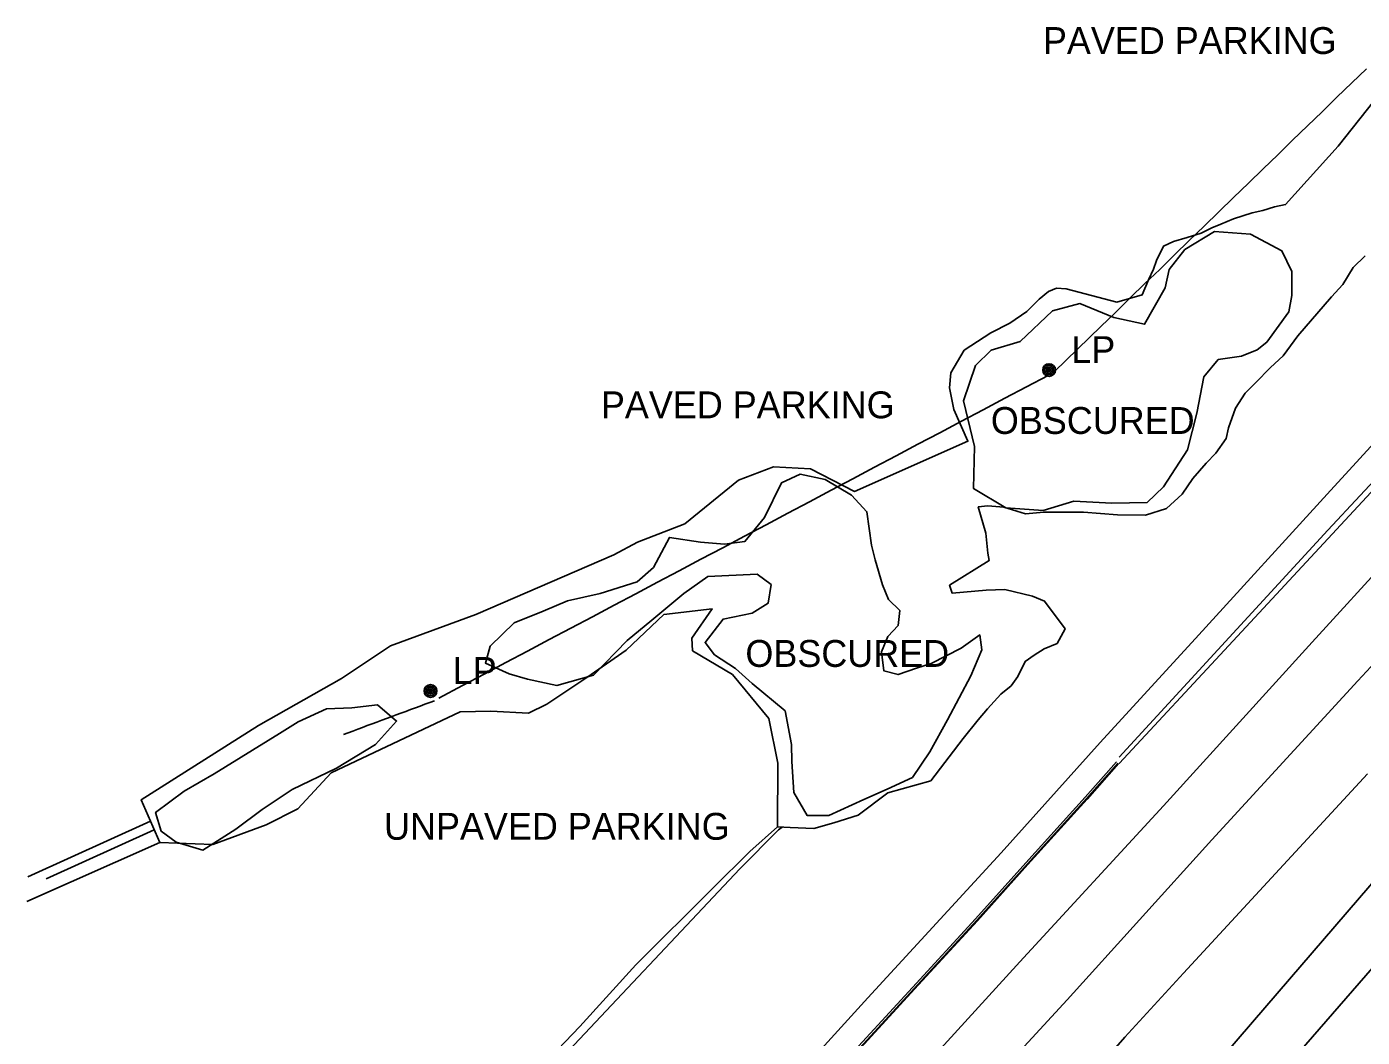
# Model space of a CAD drawing. Extents: x 368532 to 392481, y 10654822 to 10676899.
# Drawn here: x 390263.9 to 390512.3, y 10659481.7 to 10659669.7 of the extents above; entities that cross this region are included whole.
import ezdxf

# ---------------------------------------------------------------- set-up
doc = ezdxf.new("R2010")
doc.units = 0
for name, color, linetype in [('p_Catenary', 7, 'Continuous'), ('p_dtm obscured area', 7, 'Continuous'), ('p_dtm sidewalk', 7, 'Continuous'), ('p_road - paved curb', 7, 'Continuous'), ('p_road conc barrier', 7, 'Continuous'), ('p_road general road feature', 7, 'Continuous'), ('p_road paint stripe', 7, 'Continuous'), ('p_structure fence', 7, 'Continuous'), ('p_utility general pole', 7, 'Continuous'), ('p_veg woods', 7, 'Continuous')]:
    doc.layers.add(name, color=color, linetype=linetype)

msp = doc.modelspace()

# ---------------------------------------------------------------- linework, layer by layer
at = {"layer": 'p_Catenary'}
for points in [[(390455.05, 10659605.59), (390463.64, 10659613.92), (390466.38, 10659616.58), (390469.13, 10659619.25), (390471.87, 10659621.92), (390474.62, 10659624.58), (390477.37, 10659627.25), (390480.11, 10659629.92), (390482.86, 10659632.58), (390485.6, 10659635.25), (390488.35, 10659637.92), (390491.1, 10659640.58), (390493.84, 10659643.25), (390496.59, 10659645.91), (390499.33, 10659648.58), (390502.08, 10659651.25), (390504.83, 10659653.91), (390507.57, 10659656.58), (390510.32, 10659659.25), (390513.06, 10659661.91)], [(390340.57, 10659544.83), (390344.92, 10659547.13), (390348.95, 10659549.27), (390352.99, 10659551.41), (390357.02, 10659553.55), (390361.06, 10659555.69), (390365.09, 10659557.82), (390369.13, 10659559.96), (390373.16, 10659562.1), (390377.2, 10659564.24), (390381.23, 10659566.38), (390385.27, 10659568.51), (390389.3, 10659570.65), (390393.34, 10659572.79), (390397.37, 10659574.93), (390401.41, 10659577.07), (390405.44, 10659579.21), (390409.48, 10659581.34), (390413.51, 10659583.48), (390417.55, 10659585.62), (390421.58, 10659587.76), (390425.62, 10659589.9), (390429.65, 10659592.03), (390433.69, 10659594.17), (390437.72, 10659596.31), (390441.76, 10659598.45), (390445.79, 10659600.59), (390449.83, 10659602.72), (390453.86, 10659604.86)], [(390339.74, 10659544.33), (390338.85, 10659544), (390337.96, 10659543.67), (390337.07, 10659543.34), (390336.18, 10659543.01), (390335.28, 10659542.67), (390334.39, 10659542.34), (390333.5, 10659542.01), (390332.61, 10659541.68), (390331.71, 10659541.35), (390330.82, 10659541.02), (390329.93, 10659540.68), (390329.04, 10659540.35), (390328.14, 10659540.02), (390327.25, 10659539.69), (390326.36, 10659539.36), (390325.47, 10659539.02), (390324.57, 10659538.69), (390323.68, 10659538.36), (390322.79, 10659538.03)]]:
    msp.add_lwpolyline(points, dxfattribs=at)
at = {"layer": 'p_dtm obscured area'}
msp.add_lwpolyline([(390512.84, 10659627.08), (390510.59, 10659624.92), (390508.64, 10659621.78), (390506.54, 10659619.46), (390500.29, 10659612.23), (390497.54, 10659608.47), (390495.23, 10659606.29), (390492.43, 10659603.48), (390490.53, 10659601.57), (390488.69, 10659598.75), (390487.41, 10659595.1), (390486.95, 10659593.12), (390485.07, 10659590.41), (390483.26, 10659588.49), (390480.78, 10659585.67), (390478.79, 10659582.74), (390475.85, 10659580.09), (390471.95, 10659578.87), (390466.78, 10659578.92), (390460.41, 10659579.42), (390453.05, 10659579.39), (390449.65, 10659579.12), (390445.6, 10659580.32), (390442.67, 10659580.61), (390440.86, 10659580.39), (390442.27, 10659575.48), (390442.65, 10659571.75), (390442.87, 10659570.41), (390435.53, 10659565.82), (390436.04, 10659564.33), (390442.36, 10659564.87), (390445.83, 10659565.01), (390450.93, 10659563.8), (390453.21, 10659562.82), (390457, 10659557.71), (390455.53, 10659554.98), (390453.1, 10659553.97), (390451.25, 10659552.81), (390449.58, 10659551.65), (390448.24, 10659548.81), (390447, 10659547.12), (390445.08, 10659545.54), (390442.59, 10659542.8), (390440.87, 10659540.8), (390438.03, 10659537.32), (390432.04, 10659529.41), (390424.04, 10659527.22), (390418.54, 10659523.02), (390414.03, 10659521.59), (390410.29, 10659520.53), (390405.86, 10659520.76), (390403.52, 10659520.85), (390403.62, 10659532.7), (390401.9, 10659541.03), (390395.15, 10659549.2), (390387.71, 10659553.62), (390387.58, 10659555.98), (390391.35, 10659561.43), (390382.41, 10659560.34), (390375.37, 10659553.73), (390368.05, 10659548.63), (390360.62, 10659543.67), (390357.24, 10659542.02), (390350.21, 10659542.38), (390344.51, 10659542.28), (390320.55, 10659530.94), (390314.31, 10659524.21), (390308.41, 10659521.26), (390298.52, 10659517.56), (390288.65, 10659517.93), (390286.92, 10659521.92), (390285.2, 10659525.91), (390307.02, 10659539.72), (390322.44, 10659548.43), (390331.58, 10659554.53), (390347.43, 10659560.37), (390373.11, 10659571.46), (390377.48, 10659573.82), (390386.27, 10659577.24), (390396.26, 10659585.35), (390402.78, 10659587.81), (390409.65, 10659587.48), (390417.88, 10659583.27), (390438.93, 10659592.59), (390436.35, 10659598.49), (390435.54, 10659602.56), (390435.79, 10659605.33), (390438.26, 10659609.54), (390443.2, 10659612.78), (390446.74, 10659614.58), (390449.9, 10659616.71), (390452.22, 10659619.02), (390453.92, 10659620.44), (390455.43, 10659621.08), (390457.22, 10659620.98), (390466.62, 10659618.5), (390471.37, 10659619.85), (390472.54, 10659622.63), (390473.43, 10659624.63), (390473.99, 10659626.24), (390475.29, 10659628.91), (390477.17, 10659629.74), (390479.7, 10659630.51), (390482.3, 10659631.31), (390484.28, 10659632.27), (390485.97, 10659633.01), (390488.33, 10659633.97), (390491.81, 10659635.07), (390493.78, 10659635.53), (390495.95, 10659636.21), (390498.03, 10659636.62), (390507.81, 10659647.5), (390525.11, 10659669.35)], dxfattribs=at)
at = {"layer": 'p_dtm sidewalk'}
for p, q in [((390505.77, 10659582.75), (390525.11, 10659603.98)), ((390481.9, 10659556.58), (390505.77, 10659582.75)), ((390463.55, 10659536.53), (390481.9, 10659556.58)), ((390445.12, 10659516.02), (390463.55, 10659536.53)), ((390420.35, 10659489.05), (390445.12, 10659516.02)), ((390399.41, 10659466.13), (390420.35, 10659489.05))]:
    msp.add_line(p, q, dxfattribs=at)
at = {"layer": 'p_road - paved curb'}
for p, q in [((390487.49, 10659554.58), (390521.51, 10659591.36)), ((390467.04, 10659532.67), (390487.49, 10659554.58)), ((390466.59, 10659532.96), (390460.72, 10659526.36)), ((390466.85, 10659532.73), (390460.98, 10659526.13)), ((390466.96, 10659532.63), (390461.09, 10659526.03)), ((390479.06, 10659493.67), (390513.26, 10659530.73)), ((390460.72, 10659526.36), (390449.72, 10659514.16)), ((390460.98, 10659526.13), (390449.98, 10659513.93)), ((390461.09, 10659526.03), (390450.09, 10659513.83)), ((390523.51, 10659521.35), (390498.76, 10659492.54)), ((390449.72, 10659514.16), (390440.33, 10659503.72)), ((390449.98, 10659513.93), (390440.59, 10659503.48)), ((390450.09, 10659513.83), (390440.7, 10659503.38)), ((390440.33, 10659503.72), (390428.62, 10659490.99)), ((390440.59, 10659503.48), (390428.88, 10659490.75)), ((390440.7, 10659503.38), (390428.99, 10659490.65)), ((390468.12, 10659481.76), (390479.06, 10659493.67)), ((390498.76, 10659492.54), (390480.17, 10659471)), ((390428.62, 10659490.99), (390415.05, 10659476.19)), ((390428.88, 10659490.75), (390415.31, 10659475.95)), ((390428.99, 10659490.65), (390415.42, 10659475.85)), ((390465.13, 10659478.32), (390468.12, 10659481.76))]:
    msp.add_line(p, q, dxfattribs=at)
at = {"layer": 'p_road conc barrier'}
for p, q in [((390505.85, 10659576.06), (390533.32, 10659605.56)), ((390467.05, 10659533.81), (390505.85, 10659576.06))]:
    msp.add_line(p, q, dxfattribs=at)
at = {"layer": 'p_road general road feature'}
for p, q in [((390286.92, 10659521.92), (390264.13, 10659511.57)), ((390398.39, 10659516.27), (390403.52, 10659520.85)), ((390288.65, 10659517.93), (390263.91, 10659506.98)), ((390391.48, 10659509.46), (390398.39, 10659516.27)), ((390377.19, 10659495.18), (390391.48, 10659509.46)), ((390366.78, 10659483.74), (390377.19, 10659495.18)), ((390359.88, 10659476.51), (390366.78, 10659483.74))]:
    msp.add_line(p, q, dxfattribs=at)
at = {"layer": 'p_road paint stripe'}
for p, q in [((390529.17, 10659584.04), (390502.95, 10659555.21)), ((390539.08, 10659577.91), (390511.48, 10659548.05)), ((390502.95, 10659555.21), (390475.3, 10659524.78)), ((390511.48, 10659548.05), (390484.32, 10659518.44)), ((390475.3, 10659524.78), (390448.59, 10659495.73)), ((390484.32, 10659518.44), (390457.42, 10659488.7)), ((390518.58, 10659499.75), (390492.2, 10659469.39)), ((390448.59, 10659495.73), (390421.96, 10659466.54)), ((390457.42, 10659488.7), (390430.02, 10659458.98))]:
    msp.add_line(p, q, dxfattribs=at)
at = {"layer": 'p_structure fence'}
for p, q in [((390267.53, 10659511.2), (390287.62, 10659520.31)), ((390396.55, 10659513.08), (390403.72, 10659520.32)), ((390403.72, 10659520.32), (390404.42, 10659520.82)), ((390396.55, 10659513.08), (390356.05, 10659470.1))]:
    msp.add_line(p, q, dxfattribs=at)
at = {"layer": 'p_utility general pole'}
for centre, radius in [((390454.04, 10659605.84), 1.19), ((390454.04, 10659605.84), 0.901), ((390454.04, 10659605.84), 0.608), ((390454.04, 10659605.84), 0.337), ((390454.04, 10659605.84), 0.12), ((390339, 10659546.14), 1.19), ((390339, 10659546.14), 0.901), ((390339, 10659546.14), 0.608), ((390339, 10659546.14), 0.337), ((390339, 10659546.14), 0.12)]:
    msp.add_circle(centre, radius, dxfattribs=at)
at = {"layer": 'p_veg woods'}
for points in [[(390492.75, 10659609.58), (390489.79, 10659608.41), (390485.49, 10659607.8), (390482.81, 10659604.56), (390481.52, 10659597.8), (390479.77, 10659591.03), (390475.33, 10659584.11), (390472.26, 10659581.2), (390465.71, 10659581.05), (390458.66, 10659581.47), (390452.93, 10659579.72), (390446.01, 10659580.22), (390440, 10659583.8), (390440.15, 10659591.62), (390438.1, 10659600.11), (390440.35, 10659606.68), (390443.26, 10659609.53), (390448.65, 10659611.16), (390454.69, 10659616.84), (390459.77, 10659618.22), (390466.09, 10659615.63), (390471.8, 10659614.36), (390475.65, 10659621.11), (390476.38, 10659624.56), (390479.28, 10659628.24), (390484.82, 10659631.59), (390491.47, 10659631.1), (390497.33, 10659628.05), (390499.19, 10659624.15), (390499.21, 10659619.69), (390498.65, 10659616.66), (390494.51, 10659611.01)], [(390423.05, 10659565.86), (390424.16, 10659563.16), (390426.25, 10659561.13), (390425.96, 10659558.29), (390424.06, 10659556.28), (390422.85, 10659553.42), (390423.28, 10659549.9), (390425.97, 10659549.19), (390429.35, 10659550.38), (390432.13, 10659551.27), (390437.66, 10659554.13), (390441.14, 10659556.56), (390441.5, 10659553.81), (390439.46, 10659548.98), (390435.12, 10659540.76), (390431.85, 10659534.83), (390428.62, 10659530.02), (390423.9, 10659527.88), (390419.56, 10659525.96), (390413.06, 10659522.99), (390409.02, 10659522.99), (390406.56, 10659527.27), (390406.2, 10659533), (390406.13, 10659536.16), (390404.93, 10659542.44), (390398.84, 10659547.53), (390395.71, 10659550.35), (390391.84, 10659552.84), (390390.06, 10659555.13), (390393.4, 10659559.51), (390398.8, 10659560.6), (390401.77, 10659562.45), (390402.33, 10659565.94), (390399.73, 10659567.85), (390390.56, 10659567.42), (390386.14, 10659564.3), (390380.14, 10659559.34), (390375.59, 10659555.5), (390369.34, 10659549.1), (390362.51, 10659547.16), (390357.02, 10659548.33), (390353.62, 10659549.35), (390349.21, 10659551.32), (390350.12, 10659554.5), (390354.58, 10659558.84), (390359.92, 10659561.01), (390364.46, 10659562.88), (390370.55, 10659564.26), (390377.42, 10659566.46), (390380.47, 10659569.14), (390383.43, 10659574.72), (390389.18, 10659573.8), (390393.67, 10659573.48), (390397.48, 10659573.96), (390401.13, 10659578.42), (390404.29, 10659584.87), (390407.74, 10659586.49), (390412.38, 10659585.46), (390417.31, 10659582.59), (390420.16, 10659579.49), (390421.01, 10659573.24), (390421.7, 10659570.52)], [(390314.37, 10659540.39), (390319.65, 10659542.82), (390324.39, 10659543.02), (390329.14, 10659543.55), (390332.68, 10659540.53), (390328.8, 10659536.18), (390321.5, 10659531.76), (390313.28, 10659527.83), (390307.67, 10659524.06), (390302.78, 10659520.43), (390296.68, 10659516.53), (390291.71, 10659517.99), (390288.94, 10659520.04), (390287.86, 10659523.55), (390293.19, 10659527.51), (390298.76, 10659530.71), (390310.89, 10659538.24)]]:
    msp.add_lwpolyline(points, close=True, dxfattribs=at)

# ---------------------------------------------------------------- texts
at = {"layer": 'p_dtm obscured area'}
for p in [(390441.35, 10659593.96), (390395.7, 10659550.62)]:
    msp.add_text(' OBSCURED', height=5, dxfattribs=at).set_placement(p)
at = {"layer": 'p_road general road feature'}
for s, p in [(' PAVED PARKING', (390451.03, 10659664.64)), (' PAVED PARKING', (390368.83, 10659596.87)), (' UNPAVED PARKING', (390328.5, 10659518.46))]:
    msp.add_text(s, height=5, dxfattribs=at).set_placement(p)
at = {"layer": 'p_utility general pole'}
for p in [(390458.16, 10659607.14), (390343.12, 10659547.43)]:
    msp.add_text('LP', height=5, dxfattribs=at).set_placement(p)

doc.saveas('drawing.dxf')
